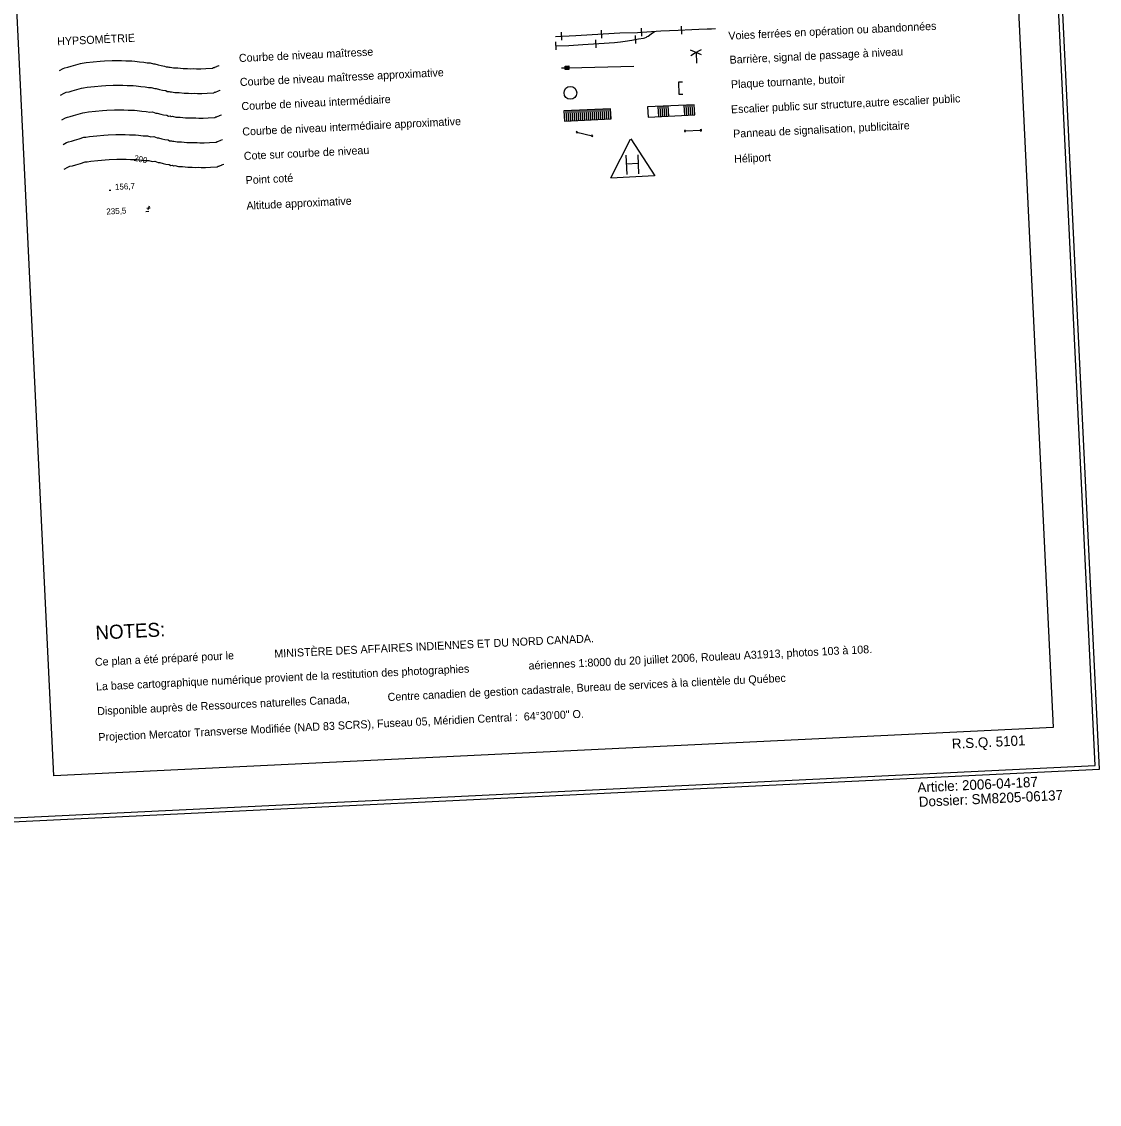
# Model space of a CAD drawing. Extents: x 336540 to 340074, y 5572036 to 5573747.
# Drawn here: x 339535 to 340074, y 5572036 to 5572578 of the extents above; entities that cross this region are included whole.
import ezdxf

# ---------------------------------------------------------------- set-up
doc = ezdxf.new("R2010")
doc.units = 0
for name, color, linetype in [('Niveau 1', 7, 'Continuous'), ('Niveau 15', 7, 'Continuous'), ('Niveau 2', 7, 'Continuous'), ('Niveau 22', 7, 'Continuous'), ('Niveau 23', 7, 'Continuous'), ('Niveau 25', 7, 'Continuous'), ('Niveau 3', 7, 'Continuous'), ('Niveau 60', 7, 'Continuous'), ('Niveau 63', 7, 'Continuous')]:
    doc.layers.add(name, color=color, linetype=linetype)

msp = doc.modelspace()

# ---------------------------------------------------------------- linework, layer by layer
at = {"layer": 'Niveau 1'}
for points in [[(339554.18, 5572553.15), (339556, 5572554.12), (339556.96, 5572554.59), (339558.36, 5572554.88), (339559.99, 5572555.4), (339562.34, 5572555.96), (339564.66, 5572556.75), (339565.62, 5572556.81), (339567.48, 5572557.12), (339571.04, 5572557.48), (339574.57, 5572557.88), (339576.7, 5572558.01), (339580.5, 5572558.17), (339585.2, 5572558.17), (339587.36, 5572558.06), (339590.44, 5572558.01), (339591.88, 5572557.86), (339594.24, 5572557.53), (339596.4, 5572557.39), (339598.09, 5572557.01), (339599.49, 5572557.08), (339601.2, 5572556.52), (339601.9, 5572556.56), (339603.58, 5572555.97), (339605.03, 5572555.6), (339606.7, 5572555.43), (339607.45, 5572555.03), (339608.37, 5572555.08), (339608.87, 5572554.9), (339609.56, 5572554.92), (339611.25, 5572554.55), (339613.38, 5572554.45), (339616.01, 5572554.14), (339618.12, 5572554.24), (339619.78, 5572554.07), (339621.2, 5572554.12), (339622.62, 5572553.99), (339624.77, 5572554.09), (339627.37, 5572554.22), (339630.69, 5572554.36), (339631.15, 5572554.62), (339631.62, 5572554.65), (339631.85, 5572554.9), (339632.78, 5572555.15), (339633, 5572555.39), (339633.96, 5572555.67), (339633.96, 5572555.67)], [(339554.79, 5572540.82), (339556.6, 5572541.79), (339557.56, 5572542.28), (339558.97, 5572542.56), (339560.61, 5572543.09), (339562.94, 5572543.65), (339565.25, 5572544.43), (339566.21, 5572544.47), (339568.07, 5572544.78), (339571.63, 5572545.18), (339575.15, 5572545.55), (339577.29, 5572545.67), (339581.07, 5572545.86), (339585.81, 5572545.86), (339587.95, 5572545.73), (339591.03, 5572545.68), (339592.45, 5572545.54), (339594.83, 5572545.21), (339597, 5572545.07), (339598.69, 5572544.7), (339600.1, 5572544.75), (339601.81, 5572544.17), (339602.51, 5572544.23), (339604.19, 5572543.66), (339605.65, 5572543.28), (339607.3, 5572543.11), (339608.03, 5572542.71), (339608.98, 5572542.76), (339609.46, 5572542.56), (339610.15, 5572542.59), (339611.85, 5572542.24), (339613.99, 5572542.11), (339616.59, 5572541.82), (339618.7, 5572541.9), (339620.37, 5572541.76), (339621.81, 5572541.82), (339623.25, 5572541.67), (339625.39, 5572541.76), (339627.99, 5572541.89), (339631.29, 5572542.06), (339631.75, 5572542.31), (339632.21, 5572542.31), (339632.45, 5572542.58), (339633.38, 5572542.84), (339633.61, 5572543.07), (339634.56, 5572543.33), (339634.56, 5572543.33)], [(339556.58, 5572503.85), (339558.42, 5572504.79), (339559.33, 5572505.29), (339560.73, 5572505.58), (339562.38, 5572506.1), (339564.71, 5572506.68), (339567.05, 5572507.45), (339568, 5572507.49), (339569.87, 5572507.79), (339573.42, 5572508.19), (339576.97, 5572508.59), (339579.09, 5572508.69), (339582.87, 5572508.86), (339587.59, 5572508.9), (339589.73, 5572508.75), (339592.83, 5572508.7), (339594.26, 5572508.54), (339596.66, 5572508.23), (339598.8, 5572508.12), (339600.49, 5572507.74), (339601.91, 5572507.8), (339603.59, 5572507.22), (339604.29, 5572507.25), (339605.97, 5572506.65), (339607.42, 5572506.3), (339609.08, 5572506.13), (339609.81, 5572505.72), (339610.76, 5572505.78), (339611.23, 5572505.59), (339611.93, 5572505.62), (339613.62, 5572505.26), (339615.76, 5572505.15), (339618.4, 5572504.82), (339620.5, 5572504.94), (339622.16, 5572504.76), (339623.59, 5572504.85), (339625, 5572504.7), (339627.16, 5572504.78), (339629.76, 5572504.92), (339633.07, 5572505.06), (339633.54, 5572505.3), (339633.99, 5572505.33), (339634.21, 5572505.58), (339635.15, 5572505.86), (339635.37, 5572506.09), (339636.32, 5572506.35), (339636.32, 5572506.35)]]:
    msp.add_lwpolyline(points, dxfattribs=at)
at = {"layer": 'Niveau 15'}
for p, q in [((339866.83, 5572522.96), (339874.76, 5572523.34)), ((339812.79, 5572522.37), (339820.49, 5572520.47))]:
    msp.add_line(p, q, dxfattribs=at)
for points in [[(339866.58, 5572522.68), (339867.1, 5572522.71), (339867.07, 5572523.23), (339866.55, 5572523.21)], [(339874.49, 5572523.06), (339875.03, 5572523.09), (339875.01, 5572523.61), (339874.46, 5572523.59)], [(339812.46, 5572522.16), (339812.96, 5572522.04), (339813.1, 5572522.55), (339812.6, 5572522.67)], [(339820.16, 5572520.28), (339820.67, 5572520.14), (339820.81, 5572520.67), (339820.29, 5572520.79)]]:
    msp.add_lwpolyline(points, close=True, dxfattribs=at)
at = {"layer": 'Niveau 2'}
for points in [[(339555.37, 5572528.48), (339557.21, 5572529.45), (339558.14, 5572529.93), (339559.54, 5572530.24), (339561.19, 5572530.77), (339563.53, 5572531.32), (339565.85, 5572532.1), (339566.81, 5572532.14), (339568.68, 5572532.44), (339572.22, 5572532.86), (339575.76, 5572533.24), (339577.88, 5572533.32), (339581.67, 5572533.53), (339586.42, 5572533.54), (339588.54, 5572533.43), (339591.62, 5572533.35), (339593.07, 5572533.2), (339595.43, 5572532.88), (339597.59, 5572532.76), (339599.29, 5572532.37), (339600.7, 5572532.44), (339602.4, 5572531.84), (339603.1, 5572531.9), (339604.8, 5572531.31), (339606.22, 5572530.96), (339607.89, 5572530.8), (339608.63, 5572530.38), (339609.57, 5572530.44), (339610.06, 5572530.24), (339610.77, 5572530.28), (339612.43, 5572529.9), (339614.57, 5572529.78), (339617.18, 5572529.47), (339619.31, 5572529.59), (339620.99, 5572529.44), (339622.39, 5572529.49), (339623.82, 5572529.35), (339625.95, 5572529.41), (339628.55, 5572529.54), (339631.87, 5572529.74), (339632.35, 5572529.97), (339632.81, 5572530), (339633.03, 5572530.26), (339633.96, 5572530.51), (339634.19, 5572530.74), (339635.13, 5572531), (339635.13, 5572531)], [(339555.97, 5572516.16), (339557.79, 5572517.12), (339558.74, 5572517.6), (339560.15, 5572517.9), (339561.79, 5572518.44), (339564.12, 5572518.99), (339566.45, 5572519.79), (339567.4, 5572519.82), (339569.27, 5572520.11), (339572.82, 5572520.51), (339576.35, 5572520.92), (339578.5, 5572521), (339582.29, 5572521.19), (339586.98, 5572521.2), (339589.13, 5572521.1), (339592.22, 5572521.02), (339593.65, 5572520.86), (339596.02, 5572520.55), (339598.18, 5572520.45), (339599.88, 5572520.06), (339601.3, 5572520.13), (339602.99, 5572519.53), (339603.7, 5572519.57), (339605.38, 5572518.96), (339606.82, 5572518.61), (339608.47, 5572518.48), (339609.22, 5572518.07), (339610.16, 5572518.1), (339610.65, 5572517.91), (339611.35, 5572517.93), (339613.02, 5572517.58), (339615.17, 5572517.46), (339617.8, 5572517.16), (339619.92, 5572517.26), (339621.58, 5572517.12), (339623, 5572517.16), (339624.42, 5572517.02), (339626.58, 5572517.1), (339629.17, 5572517.22), (339632.47, 5572517.4), (339632.95, 5572517.65), (339633.4, 5572517.67), (339633.63, 5572517.92), (339634.55, 5572518.19), (339634.79, 5572518.42), (339635.75, 5572518.68), (339635.75, 5572518.68)]]:
    msp.add_lwpolyline(points, dxfattribs=at)
at = {"layer": 'Niveau 22'}
for p, q in [((339824.29, 5572533.81), (339824.54, 5572528.77)), ((339825.29, 5572533.86), (339825.54, 5572528.83)), ((339826.29, 5572533.91), (339826.53, 5572528.87)), ((339827.28, 5572533.96), (339827.53, 5572528.92)), ((339828.28, 5572534), (339828.53, 5572528.97)), ((339829.28, 5572534.06), (339829.53, 5572529.02)), ((339853.72, 5572530.17), (339853.48, 5572535.22)), ((339854.72, 5572530.22), (339854.47, 5572535.27)), ((339855.71, 5572530.26), (339855.47, 5572535.32)), ((339856.71, 5572530.32), (339856.47, 5572535.37)), ((339857.72, 5572530.36), (339857.48, 5572535.42)), ((339858.72, 5572530.41), (339858.47, 5572535.47)), ((339866.71, 5572530.79), (339866.46, 5572535.85)), ((339867.71, 5572530.85), (339867.46, 5572535.9)), ((339868.71, 5572530.89), (339868.46, 5572535.95)), ((339869.7, 5572530.94), (339869.46, 5572536)), ((339870.7, 5572530.99), (339870.46, 5572536.05)), ((339807.31, 5572532.99), (339807.55, 5572527.96)), ((339808.3, 5572533.04), (339808.55, 5572528)), ((339809.31, 5572533.08), (339809.55, 5572528.06)), ((339810.31, 5572533.14), (339810.55, 5572528.1)), ((339811.31, 5572533.18), (339811.56, 5572528.15)), ((339812.31, 5572533.23), (339812.55, 5572528.2)), ((339813.3, 5572533.28), (339813.55, 5572528.24)), ((339814.3, 5572533.33), (339814.55, 5572528.3)), ((339815.3, 5572533.38), (339815.55, 5572528.34)), ((339816.3, 5572533.43), (339816.54, 5572528.39)), ((339817.3, 5572533.47), (339817.54, 5572528.44)), ((339818.29, 5572533.53), (339818.54, 5572528.49)), ((339819.3, 5572533.57), (339819.54, 5572528.54)), ((339820.3, 5572533.61), (339820.54, 5572528.59)), ((339821.3, 5572533.67), (339821.53, 5572528.63)), ((339822.29, 5572533.71), (339822.53, 5572528.69)), ((339823.29, 5572533.76), (339823.54, 5572528.73))]:
    msp.add_line(p, q, dxfattribs=at)
for points in [[(339806.56, 5572527.91), (339829.91, 5572529.04), (339829.66, 5572534.1), (339806.31, 5572532.94), (339806.56, 5572527.91)], [(339848.34, 5572529.91), (339871.7, 5572531.04), (339871.46, 5572536.09), (339848.11, 5572534.95), (339848.34, 5572529.91)]]:
    msp.add_lwpolyline(points, dxfattribs=at)
at = {"layer": 'Niveau 23'}
for p, q in [((339805.3, 5572568.39), (339805.1, 5572572.39)), ((339825.28, 5572569.36), (339825.08, 5572573.35)), ((339845.26, 5572570.32), (339845.06, 5572574.33)), ((339865.22, 5572571.3), (339865.03, 5572575.29)), ((339802.45, 5572563.51), (339802.25, 5572567.51)), ((339822.43, 5572564.48), (339822.23, 5572568.47)), ((339842.32, 5572566.7), (339842.13, 5572570.7)), ((339871.6, 5572562.53), (339869.62, 5572563.41)), ((339869.75, 5572560.7), (339871.63, 5572561.77)), ((339875.14, 5572560.96), (339871.6, 5572562.53)), ((339871.63, 5572561.77), (339875.01, 5572563.67)), ((339872.38, 5572562.21), (339872.63, 5572556.8)), ((339808.73, 5572554.54), (339841.19, 5572555.36))]:
    msp.add_line(p, q, dxfattribs=at)
for points in [[(339802.12, 5572570.25), (339812.28, 5572570.74), (339825.92, 5572571.49), (339834.2, 5572571.99), (339843.07, 5572572.24), (339854.67, 5572572.99), (339863.37, 5572573.4), (339870.16, 5572573.6), (339873.79, 5572573.91), (339877.96, 5572573.98), (339879.99, 5572574.05), (339882.03, 5572574.11)], [(339802.35, 5572565.51), (339808.69, 5572565.61), (339815.74, 5572566.16), (339823.69, 5572566.62), (339831.6, 5572567.17), (339834.61, 5572567.47), (339836.87, 5572567.78), (339840.22, 5572568.34), (339843.57, 5572568.94), (339846.08, 5572569.4), (339846.69, 5572569.58), (339847.56, 5572569.92), (339847.98, 5572570.14), (339848.37, 5572570.38), (339850, 5572571.52), (339851.61, 5572572.64)], [(339805.13, 5572554.45), (339806.93, 5572554.5), (339806.91, 5572555.4), (339808.71, 5572555.45), (339808.75, 5572553.65), (339806.95, 5572553.6), (339806.93, 5572554.5)], [(339807.14, 5572555.23), (339808.57, 5572555.3), (339808.58, 5572554.94), (339807.13, 5572554.86), (339807.15, 5572554.51), (339808.55, 5572554.5), (339808.56, 5572554.21), (339807.15, 5572554.14), (339807.17, 5572553.81), (339808.55, 5572553.85)], [(339865.52, 5572547.38), (339863.52, 5572547.28), (339863.82, 5572541.29), (339865.82, 5572541.38)]]:
    msp.add_lwpolyline(points, dxfattribs=at)
msp.add_circle((339809.56, 5572542.01), 3.2, dxfattribs=at)
at = {"layer": 'Niveau 25'}
for p, q in [((339829.71, 5572499.45), (339839.66, 5572518.92)), ((339839.72, 5572518.96), (339851.69, 5572500.48)), ((339837.33, 5572510.78), (339837.79, 5572501.13)), ((339837.52, 5572506.5), (339843.41, 5572506.79)), ((339843.2, 5572511.11), (339843.65, 5572501.45)), ((339851.64, 5572500.48), (339829.7, 5572499.41))]:
    msp.add_line(p, q, dxfattribs=at)
at = {"layer": 'Niveau 3'}
for p, q in [((339579.09, 5572493.38), (339579.89, 5572493.43)), ((339599.02, 5572485.38), (339598.38, 5572483.58)), ((339597.32, 5572482.78), (339598.93, 5572482.87)), ((339597.93, 5572484.42), (339599.49, 5572484.51))]:
    msp.add_line(p, q, dxfattribs=at)
at = {"layer": 'Niveau 60'}
for points in [[(336614.31, 5572036.41), (340073.91, 5572203.88), (339999.21, 5573746.9), (336539.61, 5573579.43), (336614.31, 5572036.41)], [(336616.21, 5572038.51), (340071.82, 5572205.78), (339997.32, 5573744.81), (336541.71, 5573577.54), (336616.21, 5572038.51)]]:
    msp.add_lwpolyline(points, dxfattribs=at)
msp.add_lwpolyline([(339478.91, 5573699.69), (339978.32, 5573723.84), (340050.84, 5572224.77), (339551.43, 5572200.61)], close=True, dxfattribs=at)

# ---------------------------------------------------------------- texts
at = {"layer": 'Niveau 1'}
msp.add_text('200', height=3, rotation=348.0069, dxfattribs=at).set_placement((339591.21, 5572508.09))
at = {"layer": 'Niveau 3'}
for s, rotation, p in [('156,7', 2.7695, (339581.97, 5572493.48)), ('235,5', 3.2236, (339577.69, 5572481.16))]:
    msp.add_text(s, height=3, rotation=rotation, dxfattribs=at).set_placement(p)
at = {"layer": 'Niveau 63'}
for s, height, rotation, p in [('Voies ferrées en opération ou abandonnées', 4, 2.7695, (339888.6, 5572568.52)), ('HYPSOMÉTRIE', 4, 2.7695, (339553.14, 5572565.71)), ('Courbe de niveau maîtresse', 4, 2.7695, (339643.97, 5572557.39)), ('Barrière, signal de passage à niveau', 4, 2.7695, (339889.19, 5572556.53)), ('Courbe de niveau maîtresse approximative', 4, 2.7695, (339644.46, 5572545.4)), ('Plaque tournante, butoir', 4, 2.7695, (339889.89, 5572544.26)), ('Courbe de niveau intermédiaire', 4, 2.7695, (339645.24, 5572533.33)), ('Escalier public sur structure,autre escalier public', 4, 2.7695, (339889.89, 5572531.74)), ('Courbe de niveau intermédiaire approximative', 4, 2.7695, (339645.66, 5572520.63)), ('Panneau de signalisation, publicitaire', 4, 2.7695, (339890.98, 5572519.58)), ('Cote sur courbe de niveau', 4, 2.7695, (339646.44, 5572508.46)), ('Héliport', 4, 2.7695, (339891.48, 5572506.99)), ('Point coté', 4, 2.7695, (339647.32, 5572496.38)), ('Altitude approximative', 4, 2.7695, (339647.75, 5572483.59)), ('NOTES:', 7, 2.7695, (339572.36, 5572268.67)), ('MINISTÈRE DES AFFAIRES INDIENNES ET DU NORD CANADA.', 4, 2.7695, (339661.68, 5572259.68)), ('aériennes 1:8000 du 20 juillet 2006, Rouleau A31913, photos 103 à 108.', 4, 2.7695, (339788.73, 5572253.7)), ('Ce plan a été préparé pour le', 4, 2.7695, (339571.99, 5572255.53)), ('La base cartographique numérique provient de la restitution des photographies', 4, 2.7695, (339572.56, 5572243.24)), ('Centre canadien de gestion cadastrale, Bureau de services à la clientèle du Québec', 4, 2.7695, (339718.29, 5572237.99)), ('Disponible auprès de Ressources naturelles Canada,', 4, 2.7695, (339573.15, 5572230.92)), ('Projection Mercator Transverse Modifiée (NAD 83 SCRS), Fuseau 05, Méridien Central :  64°30\'00" O.', 4, 2.7695, (339573.74, 5572217.94)), ('R.S.Q. 5101', 5, 2.7712, (340000.32, 5572214.12)), ('Article: 2006-04-187', 5, 2.7712, (339983.13, 5572192.28)), ('Dossier: SM8205-06137', 5, 2.7712, (339983.82, 5572185.1))]:
    msp.add_text(s, height=height, rotation=rotation, dxfattribs=at).set_placement(p)

doc.saveas('drawing.dxf')
